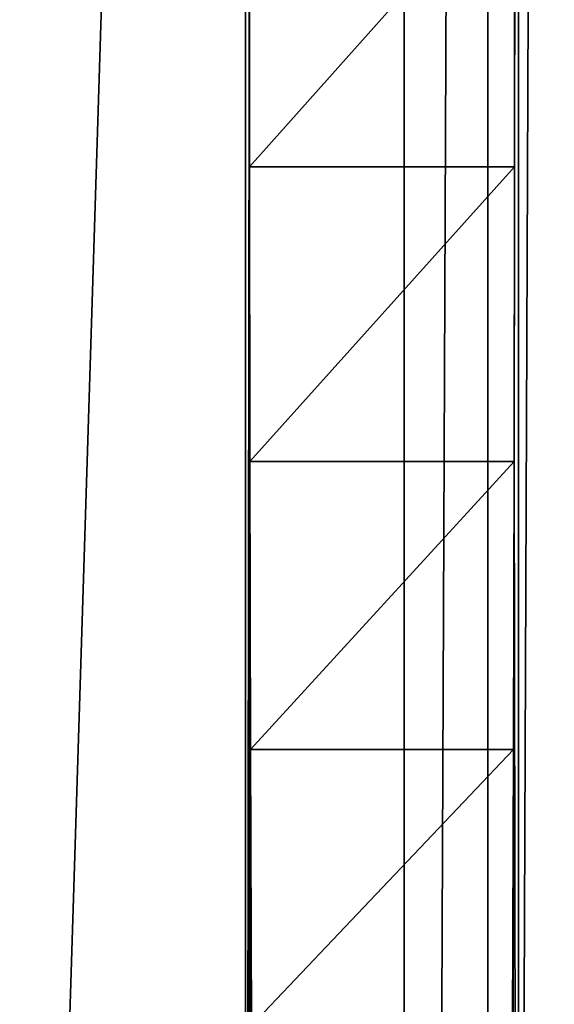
# Model space of a CAD drawing. Header units: metres. Extents: x -206 to 75, y -104 to 104.
# Tile 715 of 1056: x -33.29 to -29.76, y -6.5 to -0.01. Entities that reach past the tile are written whole.
import ezdxf

# ---------------------------------------------------------------- set-up
doc = ezdxf.new("R2010")
doc.units = ezdxf.units.M
doc.layers.add('solid_01_1-CONSUMER_THERM_B_125288', color=7, linetype='CONTINUOUS')

msp = doc.modelspace()

# ---------------------------------------------------------------- linework, layer by layer
at = {"layer": 'solid_01_1-CONSUMER_THERM_B_125288'}
for points in [[(-30.211685, 63.541607), (-29.679237, 63.69318), (-30.193489, -63.560551)], [(-29.679237, 63.69318), (-29.660997, -63.711971), (-30.193489, -63.560551)], [(-30.762913, 63.490448), (-30.211685, 63.541607), (-30.744732, -63.509552)], [(-30.211685, 63.541607), (-30.193489, -63.560551), (-30.744732, -63.509552)], [(-30.762913, 63.490448), (-34.744732, -63.510124), (-34.762913, 63.489876)], [(-30.762913, 63.490448), (-30.744732, -63.509552), (-34.744732, -63.510124)], [(-37.500069, 41.072453, 108.410858), (37.499931, 41.072487, 108.410858), (-37.500031, -41.072514, 108.410858)], [(37.499931, 41.072487, 108.410858), (37.499969, -41.072479, 108.410858), (-37.500031, -41.072514, 108.410858)], [(-42.500034, -37.500031, 108.5), (42.499931, 37.500008, 108.5), (-42.500069, 37.499969, 108.5)], [(-42.500034, -37.500031, 108.5), (42.499966, -37.499992, 108.5), (42.499931, 37.500008, 108.5)], [(-30.028656, -2.922364, 9.27799), (-30.00004, -20.300026, 6), (-30.000059, 20.299974, 6)], [(-30.028656, -2.922364, 9.27799), (-30.000059, 20.299974, 6), (-30.026501, -0.97973, 9.030996)], [(-30.026501, -0.97973, 9.030996), (-30.000059, 20.299974, 6), (-30.026503, 0.979677, 9.030996)], [(-25.000059, 20.258665, 6), (-30.000059, 20.299974, 6), (-30.00004, -20.300026, 6)], [(24.999941, 20.258688, 6), (-25.000059, 20.258665, 6), (-30.00004, -20.300026, 6)], [(-25.00004, -20.258713, 6), (24.999941, 20.258688, 6), (-30.00004, -20.300026, 6)], [(-40.000057, 18.499969, 6), (-40.000042, -18.500031, 6), (-31.800058, 18.499973, 6)], [(-40.000042, -18.500031, 6), (-31.800041, -18.500027, 6), (-31.800058, 18.499973, 6)], [(-31.771444, 2.922294, 9.277987), (-31.800058, 18.499973, 6), (-31.800041, -18.500027, 6)], [(-31.7736, 0.979661, 9.030995), (-31.771444, 2.922294, 9.277987), (-31.800041, -18.500027, 6)], [(-31.7736, -0.979715, 9.030995), (-31.7736, 0.979661, 9.030995), (-31.800041, -18.500027, 6)], [(-30.026503, 0.979677, 9.030996), (-31.7736, 0.979661, 9.030995), (-31.7736, -0.979715, 9.030995)], [(-30.026501, -0.97973, 9.030996), (-30.026503, 0.979677, 9.030996), (-31.7736, -0.979715, 9.030995)], [(-31.771442, -2.922348, 9.277987), (-31.7736, -0.979715, 9.030995), (-31.800041, -18.500027, 6)], [(-30.026501, -0.97973, 9.030996), (-31.7736, -0.979715, 9.030995), (-31.771442, -2.922348, 9.277987)], [(-30.028656, -2.922364, 9.27799), (-30.026501, -0.97973, 9.030996), (-31.771442, -2.922348, 9.277987)], [(-31.767166, -4.818546, 9.76799), (-31.771442, -2.922348, 9.277987), (-31.800041, -18.500027, 6)], [(-30.028656, -2.922364, 9.27799), (-31.771442, -2.922348, 9.277987), (-31.767166, -4.818546, 9.76799)], [(-30.03293, -4.818584, 9.768003), (-30.028656, -2.922364, 9.27799), (-31.767166, -4.818546, 9.76799)], [(-30.028656, -2.922364, 9.27799), (-30.057638, -20.24243, 12.6), (-30.00004, -20.300026, 6)], [(-30.03293, -4.818584, 9.768003), (-30.057638, -20.24243, 12.6), (-30.028656, -2.922364, 9.27799)], [(-31.760832, -6.638699, 10.493651), (-31.767166, -4.818546, 9.76799), (-31.800041, -18.500027, 6)], [(-30.03293, -4.818584, 9.768003), (-31.767166, -4.818546, 9.76799), (-31.760832, -6.638699, 10.493651)], [(-30.039263, -6.638729, 10.493666), (-30.03293, -4.818584, 9.768003), (-31.760832, -6.638699, 10.493651)], [(-30.039263, -6.638729, 10.493666), (-30.057638, -20.24243, 12.6), (-30.03293, -4.818584, 9.768003)]]:
    msp.add_3dface(points, dxfattribs=at)

doc.saveas('drawing.dxf')
